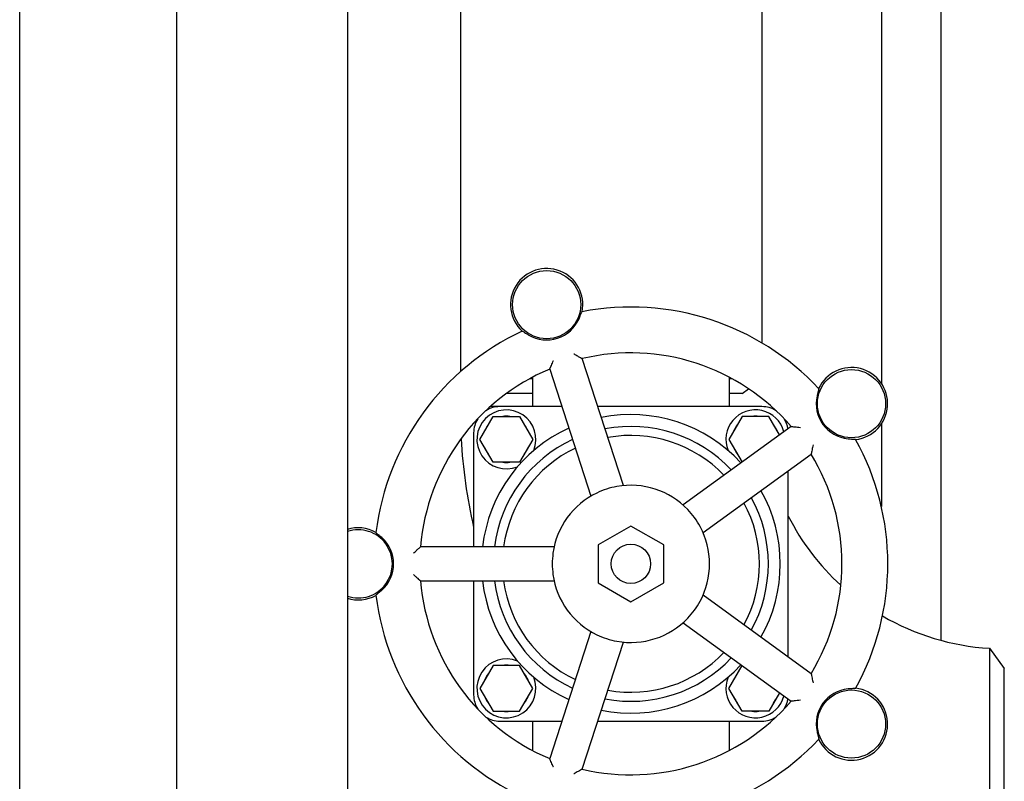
# Model space of a CAD drawing. Header units: inches. Extents: x 5 to 1128, y -85 to 748.
# Tile 665 of 693: x 733.66 to 743.05, y 617.5 to 624.77. Entities that reach past the tile are written whole.
import ezdxf

# ---------------------------------------------------------------- set-up
doc = ezdxf.new("R2010")
doc.units = ezdxf.units.IN
doc.header["$LTSCALE"] = 32
doc.header["$MEASUREMENT"] = 0
doc.layers.add('Visible (ANSI)', color=7, linetype='Continuous', lineweight=30)

msp = doc.modelspace()

# ---------------------------------------------------------------- linework, layer by layer
at = {"layer": 'Visible (ANSI)'}
for p, q in [((733.65563, 558.68978), (733.65563, 630.68978)), ((735.15563, 558.68978), (735.15563, 629.93978)), ((736.78063, 629.93978), (736.78063, 555.93978)), ((737.85813, 629.93978), (737.85813, 621.40691)), ((740.73313, 629.93978), (740.73313, 621.68285)), ((741.87313, 629.93978), (741.87313, 621.29692)), ((742.44063, 629.2016), (742.44063, 618.84541)), ((739.41301, 620.32134), (739.0194, 621.53275)), ((738.71031, 621.43232), (739.10392, 620.22091)), ((738.52491, 621.34365), (738.54722, 621.34365)), ((738.54722, 621.35558), (738.54722, 621.07478)), ((740.42222, 621.35558), (740.42222, 621.07478)), ((740.42222, 621.34365), (740.44454, 621.34365)), ((740.54563, 621.19978), (740.60591, 621.24603)), ((738.54722, 621.19978), (738.29749, 621.19978)), ((740.54563, 621.19978), (740.42222, 621.19978)), ((738.23483, 621.07478), (738.14308, 621.07478)), ((738.82648, 621.07478), (738.23472, 621.07478)), ((740.73472, 621.07478), (739.16821, 621.07478)), ((738.04463, 620.76228), (738.17093, 620.98103)), ((738.17093, 620.98103), (738.42352, 620.98103)), ((738.42352, 620.98103), (738.54981, 620.76228)), ((740.54593, 620.98103), (740.41963, 620.76228)), ((740.79852, 620.98103), (740.54593, 620.98103)), ((740.90055, 620.8043), (740.79852, 620.98103)), ((737.99921, 620.9324), (738.00918, 620.9324)), ((741.01204, 620.8853), (739.98156, 620.13661)), ((741.87313, 620.90913), (741.87313, 620.12068)), ((737.98472, 620.82478), (737.98472, 619.73728)), ((738.17093, 620.54353), (738.04463, 620.76228)), ((738.54981, 620.76228), (738.42352, 620.54353)), ((740.41963, 620.76228), (740.54466, 620.54573)), ((740.17259, 619.87368), (741.20307, 620.62237)), ((738.42352, 620.54353), (738.17093, 620.54353)), ((740.98472, 618.68583), (740.98472, 620.46373)), ((739.48472, 619.93562), (739.17222, 619.7552)), ((739.79722, 619.7552), (739.48472, 619.93562)), ((739.17222, 619.7552), (739.17222, 619.39436)), ((739.79722, 619.39436), (739.79722, 619.7552)), ((738.75254, 619.73728), (737.47879, 619.73728)), ((737.47879, 619.41228), (738.75254, 619.41228)), ((737.98472, 619.41228), (737.98472, 618.32478)), ((739.17222, 619.39436), (739.48472, 619.21394)), ((739.48472, 619.21394), (739.79722, 619.39436)), ((741.20307, 618.52719), (740.17259, 619.27588)), ((739.98156, 619.01295), (741.01204, 618.26426)), ((739.10392, 618.92865), (738.71031, 617.71724)), ((739.0194, 617.61681), (739.41301, 618.82822)), ((742.90331, 618.76917), (743.04563, 618.57728)), ((738.17093, 618.60603), (738.04463, 618.38728)), ((738.42352, 618.60603), (738.17093, 618.60603)), ((738.54981, 618.38728), (738.42352, 618.60603)), ((740.41963, 618.38728), (740.54466, 618.60383)), ((743.04563, 616.07238), (743.04563, 618.57728)), ((738.04463, 618.38728), (738.17093, 618.16853)), ((738.42352, 618.16853), (738.54981, 618.38728)), ((740.54593, 618.16853), (740.41963, 618.38728)), ((740.90055, 618.34526), (740.79852, 618.16853)), ((738.17093, 618.16853), (738.42352, 618.16853)), ((740.79852, 618.16853), (740.54593, 618.16853)), ((738.23472, 618.07478), (738.82648, 618.07478)), ((738.54722, 618.07478), (738.54722, 617.79398)), ((739.16821, 618.07478), (740.73472, 618.07478)), ((740.42222, 618.07478), (740.42222, 617.79398))]:
    msp.add_line(p, q, dxfattribs=at)
for centre, radius in [((738.68128, 622.04753), 0.325), ((741.58817, 621.10302), 0.325), ((739.48472, 619.57478), 0.1875), ((741.58817, 618.04654), 0.325)]:
    msp.add_circle(centre, radius, dxfattribs=at)
for centre, radius, start, end in [((738.68128, 622.04753), 0.34467, 348.730099, 227.269901), ((739.48472, 619.57478), 2.45, 43.00566, 100.99434), ((738.68128, 622.04753), 0.33645, 239.578984, 336.421016), ((739.48472, 619.57478), 2.45, 115.00566, 172.99434), ((739.48472, 619.57478), 2.0125, 40.631409, 103.368591), ((739.48472, 619.57478), 2.0125, 112.631409, 175.368591), ((741.58817, 621.10302), 0.34467, 276.730099, 155.269901), ((741.58817, 621.10302), 0.33645, 167.578984, 264.421016), ((738.23472, 620.82478), 0.25, 90, 122.417708), ((740.73472, 620.82478), 0.25, 57.582292, 90), ((738.29722, 620.76228), 0.28125, 337.795252, 292.204748), ((738.29722, 620.76228), 0.22125, 81.37864, 98.62136), ((739.48472, 619.57478), 1.42427, 42.551344, 101.448656), ((740.67222, 620.76228), 0.28125, 15.126137, 202.204748), ((740.67222, 620.76228), 0.22125, 81.37864, 98.62136), ((738.23472, 620.82478), 0.25, 147.582292, 180), ((739.48472, 619.57478), 1.42427, 114.551344, 173.448656), ((738.29722, 620.76228), 0.22125, 141.37864, 158.62136), ((738.29722, 620.76228), 0.22125, 21.37864, 38.62136), ((739.48472, 619.57478), 1.31108, 43.119769, 100.880231), ((740.67222, 620.76228), 0.22125, 141.37864, 158.62136), ((740.67222, 620.76228), 0.22125, 21.37864, 38.62136), ((740.73472, 620.82478), 0.25, 8.860487, 32.417708), ((739.48472, 619.57478), 1.22505, 43.622609, 100.377391), ((743.04563, 621.07478), 5.19, 183.380449, 192.805807), ((738.29722, 620.76228), 0.22125, 201.37864, 218.62136), ((739.48472, 619.57478), 1.31108, 115.119769, 172.880231), ((739.48472, 619.57478), 1.22505, 115.622609, 172.377391), ((738.29722, 620.76228), 0.22125, 321.37864, 338.62136), ((740.67222, 620.76228), 0.22125, 201.37864, 218.62136), ((739.48472, 619.57478), 2.45, 331.00566, 28.99434), ((739.48472, 619.57478), 2.0125, 328.631409, 31.368591), ((738.29722, 620.76228), 0.22125, 261.37864, 278.62136), ((739.48472, 619.57478), 0.75, 100.265933, 115.734067), ((739.48472, 619.57478), 0.75, 43.734067, 100.265933), ((739.48472, 619.57478), 0.75, 115.734067, 172.265933), ((739.48472, 619.57478), 1.42427, 330.551344, 29.448656), ((739.48472, 619.57478), 1.22505, 331.622609, 28.377391), ((739.48472, 619.57478), 1.31108, 331.119769, 28.880231), ((739.48472, 619.57478), 0.75, 28.265933, 43.734067), ((743.04563, 621.07478), 2.31, 206.853019, 227.559337), ((739.48472, 619.57478), 0.75, 331.734067, 28.265933), ((736.88472, 619.57478), 0.34467, 60.730099, 107.577777), ((736.88472, 619.57478), 0.325, 251.320063, 108.679937), ((736.88472, 619.57478), 0.33645, 311.578984, 48.421016), ((739.48472, 619.57478), 0.75, 172.265933, 187.734067), ((739.48472, 619.57478), 0.75, 187.734067, 244.265933), ((739.48472, 619.57478), 2.0125, 184.631409, 247.368591), ((739.48472, 619.57478), 1.42427, 186.551344, 245.448656), ((739.48472, 619.57478), 1.31108, 187.119769, 244.880231), ((739.48472, 619.57478), 1.22505, 187.622609, 244.377391), ((736.88472, 619.57478), 0.34467, 252.422223, 299.269901), ((739.48472, 619.57478), 2.45, 187.00566, 244.99434), ((739.48472, 619.57478), 0.75, 316.265933, 331.734067), ((739.48472, 619.57478), 0.75, 259.734067, 316.265933), ((743.04563, 621.07478), 2.31, 239.806062, 266.467728), ((739.48472, 619.57478), 0.75, 244.265933, 259.734067), ((739.48472, 619.57478), 1.22505, 259.622609, 316.377391), ((738.29722, 618.38728), 0.28125, 67.795252, 22.204748), ((739.48472, 619.57478), 1.31108, 259.119769, 316.880231), ((738.29722, 618.38728), 0.22125, 141.37864, 158.62136), ((738.29722, 618.38728), 0.22125, 81.37864, 98.62136), ((738.29722, 618.38728), 0.22125, 21.37864, 38.62136), ((739.48472, 619.57478), 1.42427, 258.551344, 317.448656), ((740.67222, 618.38728), 0.22125, 141.37864, 158.62136), ((740.67222, 618.38728), 0.28125, 157.795252, 344.873863), ((741.58817, 618.04654), 0.33645, 95.578984, 192.421016), ((741.58817, 618.04654), 0.34467, 204.730099, 83.269901), ((738.23472, 618.32478), 0.25, 180, 212.417708), ((738.29722, 618.38728), 0.22125, 201.37864, 218.62136), ((738.29722, 618.38728), 0.22125, 321.37864, 338.62136), ((739.48472, 619.57478), 2.0125, 256.631409, 319.368591), ((740.67222, 618.38728), 0.22125, 201.37864, 218.62136), ((740.67222, 618.38728), 0.22125, 321.37864, 338.62136), ((740.73472, 618.32478), 0.25, 327.582292, 351.139513), ((738.29722, 618.38728), 0.22125, 261.37864, 278.62136), ((740.67222, 618.38728), 0.22125, 261.37864, 278.62136), ((738.23472, 618.32478), 0.25, 237.582292, 270), ((740.73472, 618.32478), 0.25, 270, 302.417708), ((739.48472, 619.57478), 2.45, 259.00566, 316.99434)]:
    msp.add_arc(centre, radius, start, end, dxfattribs=at)
for points, knots in [([(738.98964, 621.91294), (738.99218, 621.91876), (738.99465, 621.92461), (739.00068, 621.93938), (739.00405, 621.94808), (739.00947, 621.96221), (739.0116, 621.9678), (739.01487, 621.97571), (739.01605, 621.97823), (739.0171, 621.9796), (739.01731, 621.97978), (739.01748, 621.97981)], [0.58099131, 0.58099131, 0.58099131, 0.58099131, 0.63124824, 0.63124824, 0.71023332, 0.71023332, 0.77712517, 0.77712517, 0.83643335, 0.83643335, 0.85484651, 0.85484651, 0.85484651, 0.85484651]), ([(738.44909, 621.79513), (738.44951, 621.79533), (738.45079, 621.79483), (738.45534, 621.79234), (738.45888, 621.79013), (738.4682, 621.78413), (738.47409, 621.78027), (738.48819, 621.77121), (738.49651, 621.76599), (738.50702, 621.75969), (738.50896, 621.75854), (738.51092, 621.75739)], [0.25602915, 0.25602915, 0.25602915, 0.25602915, 0.30346608, 0.30346608, 0.35972154, 0.35972154, 0.42267208, 0.42267208, 0.49553128, 0.49553128, 0.51191914, 0.51191914, 0.51191914, 0.51191914]), ([(738.94178, 621.57749), (738.94186, 621.57744), (738.94194, 621.5774), (738.95369, 621.57089), (738.96551, 621.56429), (738.98505, 621.55326), (738.99332, 621.54854), (739.00327, 621.54277), (739.00596, 621.5412), (739.00837, 621.53978)], [-1.12932249, -1.12932249, -1.12932249, -1.12932249, -1.1286543, -1.1286543, -1.03278985, -1.03278985, -0.95776579, -0.95776579, -0.92725805, -0.92725805, -0.92725805, -0.92725805]), ([(739.00837, 621.53978), (739.00948, 621.53912), (739.01051, 621.53849), (739.01226, 621.53738), (739.01301, 621.5369), (739.01369, 621.53645)], [0, 0, 0, 0, 0.014748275, 0.014748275, 0.027223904, 0.027223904, 0.027223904, 0.027223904]), ([(739.01369, 621.53645), (739.01377, 621.53639), (739.01385, 621.53633), (739.01565, 621.53514), (739.01704, 621.53426), (739.0189, 621.53309), (739.01939, 621.53278), (739.0194, 621.53275)], [0.413117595, 0.413117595, 0.413117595, 0.413117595, 0.414675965, 0.414675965, 0.447096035, 0.447096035, 0.477740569, 0.477740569, 0.477740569, 0.477740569]), ([(738.71031, 621.43232), (738.7103, 621.43237), (738.71076, 621.43346), (738.71188, 621.43633), (738.7123, 621.43742), (738.71276, 621.43867)], [0, 0, 0, 0, 0.043471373, 0.043471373, 0.063735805, 0.063735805, 0.063735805, 0.063735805]), ([(738.71276, 621.43867), (738.71304, 621.43942), (738.71335, 621.44023), (738.71411, 621.44215), (738.71458, 621.44329), (738.7151, 621.44449)], [0, 0, 0, 0, 0.012204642, 0.012204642, 0.02722333, 0.02722333, 0.02722333, 0.02722333]), ([(738.7151, 621.44449), (738.71554, 621.44549), (738.71599, 621.44653), (738.71913, 621.4537), (738.72239, 621.46099), (738.72901, 621.4756), (738.73238, 621.48298), (738.73937, 621.49815), (738.74303, 621.50604), (738.74673, 621.51396), (738.74677, 621.51405), (738.74681, 621.51414)], [-0.21347412, -0.21347412, -0.21347412, -0.21347412, -0.20091724, -0.20091724, -0.13005851, -0.13005851, -0.06591969, -0.06591969, 0, 0, 0.00073204, 0.00073204, 0.00073204, 0.00073204]), ([(741.27638, 621.24585), (741.27669, 621.24552), (741.27661, 621.24414), (741.27565, 621.23904), (741.27464, 621.23499), (741.27182, 621.22427), (741.26996, 621.21747), (741.2657, 621.20124), (741.26331, 621.19172), (741.26057, 621.17978), (741.26007, 621.17759), (741.25959, 621.17539)], [0.25602796, 0.25602796, 0.25602796, 0.25602796, 0.30347314, 0.30347314, 0.35974519, 0.35974519, 0.42272829, 0.42272829, 0.4956367, 0.4956367, 0.51191414, 0.51191414, 0.51191414, 0.51191414]), ([(741.01204, 620.8853), (741.01208, 620.88533), (741.01328, 620.88523), (741.01637, 620.88505), (741.01753, 620.88499), (741.01884, 620.88493)], [0, 0, 0, 0, 0.043720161, 0.043720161, 0.063738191, 0.063738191, 0.063738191, 0.063738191]), ([(741.01884, 620.88493), (741.01964, 620.8849), (741.0205, 620.88485), (741.02257, 620.88472), (741.02379, 620.88463), (741.0251, 620.8845)], [0, 0, 0, 0, 0.012204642, 0.012204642, 0.02722333, 0.02722333, 0.02722333, 0.02722333]), ([(741.0251, 620.8845), (741.02561, 620.88446), (741.02612, 620.88441), (741.03281, 620.88376), (741.04032, 620.88296), (741.05618, 620.88121), (741.06468, 620.88024), (741.08232, 620.87817), (741.09161, 620.87704), (741.10093, 620.87589), (741.10104, 620.87588), (741.10114, 620.87587)], [-0.21342055, -0.21342055, -0.21342055, -0.21342055, -0.20753817, -0.20753817, -0.13884927, -0.13884927, -0.0708258, -0.0708258, 0, 0, 0.00077867, 0.00077867, 0.00077867, 0.00077867]), ([(741.22163, 620.71002), (741.22161, 620.70992), (741.22159, 620.70982), (741.21999, 620.70154), (741.21837, 620.69331), (741.21524, 620.67754), (741.21369, 620.66989), (741.21045, 620.65409), (741.20874, 620.64595), (741.20694, 620.63772), (741.20664, 620.63634), (741.20635, 620.63504)], [-1.17099385, -1.17099385, -1.17099385, -1.17099385, -1.17021105, -1.17021105, -1.10598851, -1.10598851, -1.04376733, -1.04376733, -0.97004639, -0.97004639, -0.95443792, -0.95443792, -0.95443792, -0.95443792]), ([(741.55546, 620.76816), (741.56181, 620.76755), (741.56817, 620.767), (741.5841, 620.76583), (741.59341, 620.76531), (741.6085, 620.76452), (741.61447, 620.76423), (741.62298, 620.76356), (741.62573, 620.76321), (741.62735, 620.76264), (741.62758, 620.7625), (741.62766, 620.76235)], [0.58100118, 0.58100118, 0.58100118, 0.58100118, 0.63150309, 0.63150309, 0.71045608, 0.71045608, 0.77732354, 0.77732354, 0.83661748, 0.83661748, 0.85486219, 0.85486219, 0.85486219, 0.85486219]), ([(741.20482, 620.62895), (741.20458, 620.62808), (741.20436, 620.62729), (741.20381, 620.62523), (741.20354, 620.62416), (741.20319, 620.62276), (741.20309, 620.62239), (741.20307, 620.62237)], [0.411623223, 0.411623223, 0.411623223, 0.411623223, 0.425180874, 0.425180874, 0.450411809, 0.450411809, 0.474425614, 0.474425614, 0.474425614, 0.474425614]), ([(741.20635, 620.63504), (741.20607, 620.63378), (741.20578, 620.6326), (741.20527, 620.63059), (741.20504, 620.62974), (741.20482, 620.62895)], [0, 0, 0, 0, 0.014748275, 0.014748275, 0.027223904, 0.027223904, 0.027223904, 0.027223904]), ([(737.10801, 619.82646), (737.10325, 619.83068), (737.09844, 619.83485), (737.08624, 619.84516), (737.07901, 619.85105), (737.06726, 619.86056), (737.06261, 619.86431), (737.0561, 619.86986), (737.05407, 619.87176), (737.0531, 619.87318), (737.053, 619.87343), (737.05302, 619.8736)], [0.58099614, 0.58099614, 0.58099614, 0.58099614, 0.63137292, 0.63137292, 0.71034231, 0.71034231, 0.77722224, 0.77722224, 0.83652345, 0.83652345, 0.85485417, 0.85485417, 0.85485417, 0.85485417]), ([(737.41226, 619.67728), (737.41231, 619.67733), (737.41237, 619.67738), (737.42134, 619.68575), (737.43038, 619.69414), (737.44633, 619.70881), (737.45354, 619.71537), (737.46306, 619.72394), (737.46606, 619.72663), (737.4687, 619.72896)], [-0.9631163, -0.9631163, -0.9631163, -0.9631163, -0.96275017, -0.96275017, -0.90245442, -0.90245442, -0.85050131, -0.85050131, -0.82412046, -0.82412046, -0.82412046, -0.82412046]), ([(737.4687, 619.72896), (737.46967, 619.72981), (737.47059, 619.7306), (737.47218, 619.73192), (737.47287, 619.73248), (737.47351, 619.73298)], [0, 0, 0, 0, 0.014748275, 0.014748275, 0.027223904, 0.027223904, 0.027223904, 0.027223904]), ([(737.47351, 619.73298), (737.47436, 619.73366), (737.47513, 619.73427), (737.47769, 619.73636), (737.47874, 619.73728), (737.47879, 619.73728)], [0.47722284, 0.47722284, 0.47722284, 0.47722284, 0.501377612, 0.501377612, 0.570309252, 0.570309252, 0.570309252, 0.570309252]), ([(737.4687, 619.4206), (737.46865, 619.42065), (737.46859, 619.4207), (737.46445, 619.42435), (737.45951, 619.42879), (737.44791, 619.43931), (737.44098, 619.44566), (737.4269, 619.45865), (737.41962, 619.4654), (737.41237, 619.47218), (737.41231, 619.47223), (737.41226, 619.47228)], [-0.21364169, -0.21364169, -0.21364169, -0.21364169, -0.2128118, -0.2128118, -0.15025631, -0.15025631, -0.07510018, -0.07510018, 0, 0, 0.00056431, 0.00056431, 0.00056431, 0.00056431]), ([(737.47351, 619.41657), (737.47288, 619.41707), (737.47221, 619.41761), (737.47062, 619.41893), (737.46968, 619.41973), (737.4687, 619.4206)], [0, 0, 0, 0, 0.012204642, 0.012204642, 0.02722333, 0.02722333, 0.02722333, 0.02722333]), ([(737.47879, 619.41228), (737.47874, 619.41228), (737.47787, 619.41304), (737.47551, 619.41498), (737.47458, 619.41573), (737.47351, 619.41657)], [0, 0, 0, 0, 0.042975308, 0.042975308, 0.063731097, 0.063731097, 0.063731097, 0.063731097]), ([(737.05302, 619.27596), (737.05296, 619.27642), (737.05383, 619.27748), (737.0576, 619.28104), (737.06079, 619.28372), (737.06938, 619.29073), (737.07487, 619.29513), (737.08784, 619.30575), (737.09536, 619.31204), (737.10461, 619.32009), (737.10631, 619.32159), (737.10801, 619.3231)], [0.25602987, 0.25602987, 0.25602987, 0.25602987, 0.3034618, 0.3034618, 0.35970725, 0.35970725, 0.42263823, 0.42263823, 0.49546794, 0.49546794, 0.51192218, 0.51192218, 0.51192218, 0.51192218]), ([(742.90331, 618.76917), (742.90331, 618.76917), (742.90331, 618.74744), (742.9033, 618.64812), (742.90328, 618.55388), (742.90327, 618.30706), (742.90326, 618.1552), (742.90325, 617.80232), (742.90324, 617.59835), (742.90324, 617.18765), (742.90325, 616.98116), (742.90325, 616.59379), (742.90325, 616.41444), (742.90325, 616.1262), (742.90326, 616.01725), (742.90326, 615.90934), (742.90326, 615.88693), (742.90326, 615.88685)], [-3.1415927, -3.1415927, -3.1415927, -3.1415927, -2.8430695, -2.8430695, -2.443153, -2.443153, -2.0473049, -2.0473049, -1.6177304, -1.6177304, -1.1908901, -1.1908901, -0.7477569, -0.7477569, -0.3060972, -0.3060972, 0, 0, 0, 0]), ([(741.20307, 618.52719), (741.20311, 618.52716), (741.20338, 618.52598), (741.20417, 618.52298), (741.20447, 618.52187), (741.20482, 618.52061)], [0, 0, 0, 0, 0.043821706, 0.043821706, 0.063739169, 0.063739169, 0.063739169, 0.063739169]), ([(741.20482, 618.52061), (741.20504, 618.51984), (741.20526, 618.519), (741.20577, 618.517), (741.20606, 618.5158), (741.20635, 618.51452)], [0, 0, 0, 0, 0.012204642, 0.012204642, 0.02722333, 0.02722333, 0.02722333, 0.02722333]), ([(741.20635, 618.51452), (741.20671, 618.51291), (741.20709, 618.51118), (741.20902, 618.50229), (741.21078, 618.49385), (741.21539, 618.47138), (741.21849, 618.45576), (741.22159, 618.43974), (741.22161, 618.43964), (741.22163, 618.43954)], [-0.2242726, -0.2242726, -0.2242726, -0.2242726, -0.20374853, -0.20374853, -0.12357481, -0.12357481, 0, 0, 0.00077431, 0.00077431, 0.00077431, 0.00077431]), ([(741.62766, 618.38721), (741.62744, 618.3868), (741.62611, 618.38646), (741.62096, 618.38579), (741.6168, 618.3855), (741.60573, 618.38488), (741.5987, 618.38454), (741.58196, 618.38358), (741.57217, 618.38291), (741.55996, 618.38183), (741.55771, 618.38162), (741.55546, 618.3814)], [0.25602911, 0.25602911, 0.25602911, 0.25602911, 0.30346633, 0.30346633, 0.35972236, 0.35972236, 0.42267404, 0.42267404, 0.49553496, 0.49553496, 0.51191897, 0.51191897, 0.51191897, 0.51191897]), ([(741.01884, 618.26463), (741.01769, 618.26458), (741.01665, 618.26453), (741.01342, 618.26434), (741.01209, 618.26423), (741.01204, 618.26426)], [0.416631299, 0.416631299, 0.416631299, 0.416631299, 0.434607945, 0.434607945, 0.481762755, 0.481762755, 0.481762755, 0.481762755]), ([(741.0251, 618.26506), (741.02382, 618.26493), (741.02261, 618.26484), (741.02054, 618.26471), (741.01966, 618.26466), (741.01884, 618.26463)], [0, 0, 0, 0, 0.014748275, 0.014748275, 0.027223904, 0.027223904, 0.027223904, 0.027223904]), ([(741.10114, 618.27369), (741.10104, 618.27368), (741.10093, 618.27367), (741.09044, 618.27237), (741.07996, 618.27111), (741.06035, 618.26882), (741.05099, 618.26776), (741.0361, 618.26615), (741.03009, 618.26553), (741.0251, 618.26506)], [-1.11483586, -1.11483586, -1.11483586, -1.11483586, -1.11412428, -1.11412428, -1.04122279, -1.04122279, -0.97196658, -0.97196658, -0.91908324, -0.91908324, -0.91908324, -0.91908324]), ([(741.25959, 617.97417), (741.26097, 617.96792), (741.26243, 617.96168), (741.26624, 617.94614), (741.26862, 617.93714), (741.27253, 617.92256), (741.27409, 617.9168), (741.27609, 617.90851), (741.2766, 617.90579), (741.27655, 617.90409), (741.27649, 617.90383), (741.27638, 617.90371)], [0.58100885, 0.58100885, 0.58100885, 0.58100885, 0.63170083, 0.63170083, 0.71062886, 0.71062886, 0.77747737, 0.77747737, 0.83676029, 0.83676029, 0.85487439, 0.85487439, 0.85487439, 0.85487439]), ([(738.71276, 617.71089), (738.71225, 617.71228), (738.71179, 617.71347), (738.71071, 617.71621), (738.7103, 617.7172), (738.71031, 617.71724)], [0.418793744, 0.418793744, 0.418793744, 0.418793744, 0.442084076, 0.442084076, 0.484630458, 0.484630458, 0.484630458, 0.484630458]), ([(738.7151, 617.70507), (738.71459, 617.70625), (738.71413, 617.70737), (738.71336, 617.7093), (738.71305, 617.71012), (738.71276, 617.71089)], [0, 0, 0, 0, 0.014748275, 0.014748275, 0.027223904, 0.027223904, 0.027223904, 0.027223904]), ([(738.74681, 617.63542), (738.74677, 617.63551), (738.74673, 617.6356), (738.74324, 617.64308), (738.73978, 617.65053), (738.73315, 617.6649), (738.72994, 617.67192), (738.72329, 617.68658), (738.71986, 617.69423), (738.71635, 617.70221), (738.71571, 617.70368), (738.7151, 617.70507)], [-1.15670749, -1.15670749, -1.15670749, -1.15670749, -1.15597556, -1.15597556, -1.09374579, -1.09374579, -1.03301531, -1.03301531, -0.95996948, -0.95996948, -0.94252723, -0.94252723, -0.94252723, -0.94252723]), ([(739.00837, 617.60978), (739.00684, 617.60888), (739.00519, 617.60791), (738.9972, 617.60326), (738.98976, 617.59899), (738.96992, 617.58773), (738.95611, 617.58001), (738.94194, 617.57216), (738.94186, 617.57212), (738.94178, 617.57207)], [-0.22421643, -0.22421643, -0.22421643, -0.22421643, -0.20216928, -0.20216928, -0.1227143, -0.1227143, 0, 0, 0.00070849, 0.00070849, 0.00070849, 0.00070849]), ([(739.01369, 617.61311), (739.01302, 617.61267), (739.0123, 617.6122), (739.01055, 617.61109), (739.0095, 617.61045), (739.00837, 617.60978)], [0, 0, 0, 0, 0.012204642, 0.012204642, 0.02722333, 0.02722333, 0.02722333, 0.02722333]), ([(739.0194, 617.61681), (739.01939, 617.61676), (739.01836, 617.61614), (739.01575, 617.61447), (739.01478, 617.61384), (739.01369, 617.61311)], [0, 0, 0, 0, 0.04371271, 0.04371271, 0.06373812, 0.06373812, 0.06373812, 0.06373812])]:
    msp.add_open_spline(points, degree=3, knots=knots, dxfattribs=at)

doc.saveas('drawing.dxf')
